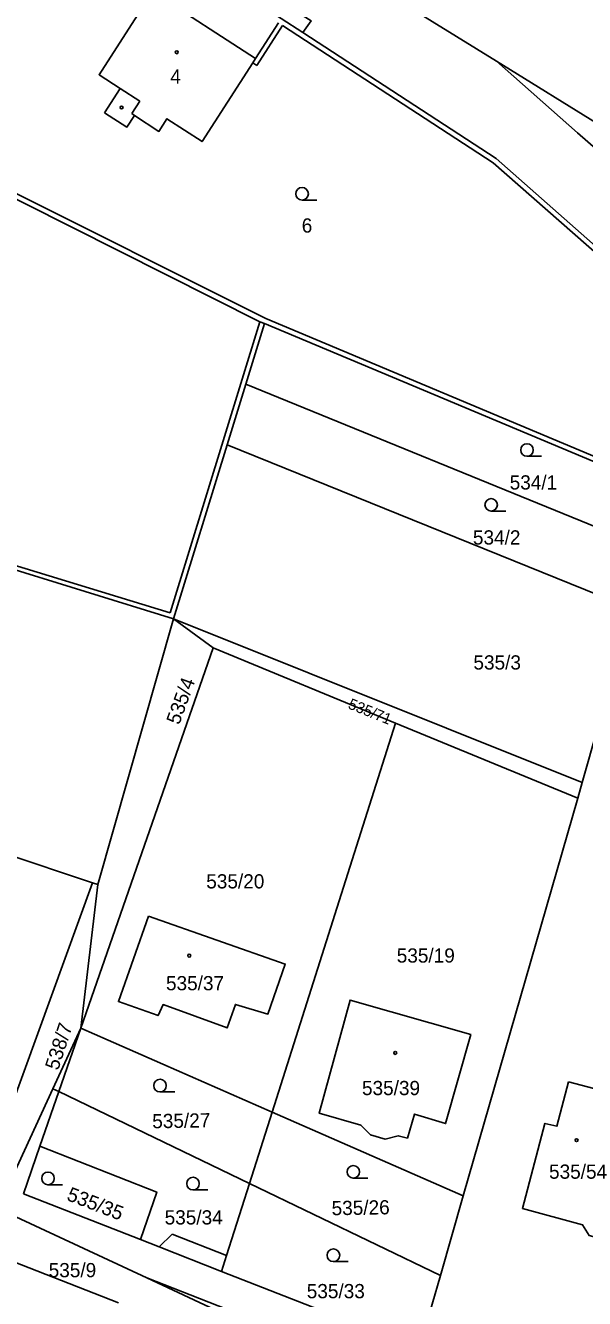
# Model space of a CAD drawing. Extents: x -724107 to -720612, y -1045267 to -1038441.
# Drawn here: x -722654.5 to -722587.6, y -1042882.3 to -1042730 of the extents above; entities that cross this region are included whole.
import ezdxf

# ---------------------------------------------------------------- set-up
doc = ezdxf.new("R2010")
doc.units = 0
for name, color, linetype in [('Hranice parcel', 7, 'Continuous'), ('Parcelní čísla', 7, 'Continuous'), ('Vnitřní kresba', 7, 'Continuous'), ('Značky budov', 7, 'Continuous'), ('Značky kultur', 7, 'Continuous')]:
    doc.layers.add(name, color=color, linetype=linetype)

msp = doc.modelspace()

# ---------------------------------------------------------------- linework, layer by layer
at = {"layer": 'Hranice parcel'}
for p, q in [((-722598.12, -1042734.3), (-722614.4, -1042724.24)), ((-722598.12, -1042734.3), (-722585.24, -1042742.26)), ((-722628.13, -1042772.91), (-722625.89, -1042765.65)), ((-722625.89, -1042765.65), (-722576.69, -1042786.28)), ((-722630.36, -1042780.16), (-722628.13, -1042772.91)), ((-722628.13, -1042772.91), (-722562.42, -1042799.69)), ((-722636.77, -1042801), (-722630.36, -1042780.16)), ((-722630.36, -1042780.16), (-722581.97, -1042799.76)), ((-722665.96, -1042791.99), (-722636.77, -1042801)), ((-722645.84, -1042832.77), (-722636.77, -1042801)), ((-722636.77, -1042801), (-722587.85, -1042820.56)), ((-722632.05, -1042804.47), (-722636.77, -1042801)), ((-722587.85, -1042820.56), (-722581.97, -1042799.76)), ((-722647.88, -1042849.94), (-722632.05, -1042804.47)), ((-722610.2, -1042813.46), (-722632.05, -1042804.47)), ((-722610.2, -1042813.46), (-722624.98, -1042859.97)), ((-722588.38, -1042822.45), (-722610.2, -1042813.46)), ((-722587.85, -1042820.56), (-722588.38, -1042822.45)), ((-722588.38, -1042822.45), (-722602.09, -1042870.01)), ((-722660.25, -1042870.42), (-722646.47, -1042832.56)), ((-722645.84, -1042832.77), (-722647.88, -1042849.94)), ((-722646.47, -1042832.56), (-722645.84, -1042832.77)), ((-722650.5, -1042857.53), (-722647.88, -1042849.94)), ((-722647.88, -1042849.94), (-722624.98, -1042859.97)), ((-722652.76, -1042864.06), (-722650.5, -1042857.53)), ((-722650.5, -1042857.53), (-722627.69, -1042868.51)), ((-722624.98, -1042859.97), (-722627.69, -1042868.51)), ((-722624.98, -1042859.97), (-722602.09, -1042870.01)), ((-722654.72, -1042869.74), (-722652.76, -1042864.06)), ((-722627.69, -1042868.51), (-722604.83, -1042879.51)), ((-722640.75, -1042875.22), (-722654.72, -1042869.74)), ((-722602.09, -1042870.01), (-722604.83, -1042879.51)), ((-722639.97, -1042879.82), (-722655.67, -1042872.5)), ((-722663.86, -1042874.76), (-722643.37, -1042882.8))]:
    msp.add_line(p, q, dxfattribs=at)
for points in [[(-722737.38, -1042671.45), (-722734.39, -1042670.38), (-722730.04, -1042673.93), (-722718.19, -1042680.95), (-722682.08, -1042693.29), (-722670.14, -1042697.85), (-722667.7, -1042699.04), (-722648.67, -1042711.31), (-722630.79, -1042722.83), (-722620.29, -1042729.47), (-722621.31, -1042730.88)], [(-722621.31, -1042730.88), (-722623.9, -1042729.2), (-722662.68, -1042703.97), (-722669.51, -1042699.61), (-722682.61, -1042694.63)], [(-722645.04, -1042740.45), (-722642.36, -1042742.18), (-722641.46, -1042740.79), (-722638.52, -1042742.69), (-722637.57, -1042741.17), (-722633.36, -1042743.9), (-722627.29, -1042734.47), (-722626.97, -1042733.97), (-722639.3, -1042725.96), (-722645.68, -1042735.91), (-722643.16, -1042737.55), (-722645.04, -1042740.45)], [(-722621.31, -1042730.88), (-722598.17, -1042745.93), (-722568.69, -1042771.94)], [(-722490.11, -1042810.72), (-722491.06, -1042812.14), (-722494.33, -1042811.98), (-722502.87, -1042806.21), (-722517.68, -1042796.22), (-722531.51, -1042787.14), (-722547.31, -1042776.62), (-722560.16, -1042766.96), (-722576.96, -1042752.81), (-722588.44, -1042742.85), (-722598.12, -1042734.3)], [(-722660.24, -1042748.5), (-722626.46, -1042765.47), (-722625.89, -1042765.65)], [(-722678.75, -1042820.84), (-722679.06, -1042821.68), (-722678.71, -1042821.8), (-722646.47, -1042832.56)], [(-722639.79, -1042836.53), (-722623.41, -1042842.28), (-722625.48, -1042848.26), (-722629.37, -1042847.1), (-722630.36, -1042849.91), (-722638.03, -1042847.12), (-722638.62, -1042848.44), (-722643.38, -1042846.77), (-722639.79, -1042836.53)], [(-722611.45, -1042863.2), (-722613.21, -1042862.69), (-722614.36, -1042861.54), (-722619.36, -1042860.11), (-722615.64, -1042846.58), (-722601.19, -1042850.69), (-722604.22, -1042861.35), (-722607.95, -1042860.21), (-722608.78, -1042863.08), (-722609.88, -1042862.81), (-722611.45, -1042863.2)], [(-722647.88, -1042849.94), (-722651.22, -1042857.19), (-722656.66, -1042868.98)], [(-722589.5, -1042856.37), (-722582.68, -1042858.16), (-722584.03, -1042863.49), (-722582.6, -1042863.9), (-722584.87, -1042871.49), (-722583.87, -1042872.81), (-722584.25, -1042874.31), (-722585.56, -1042875.14), (-722587.04, -1042874.74), (-722587.82, -1042873.46), (-722595.02, -1042871.52), (-722592.33, -1042861.33), (-722590.89, -1042861.68), (-722589.5, -1042856.37)], [(-722652.76, -1042864.06), (-722638.79, -1042869.54), (-722640.75, -1042875.22)], [(-722627.69, -1042868.51), (-722630.43, -1042877.12), (-722631.04, -1042879.03)], [(-722631.04, -1042879.03), (-722638.49, -1042876.11), (-722640.75, -1042875.22)], [(-722588.13, -1042904.46), (-722593.74, -1042901.4), (-722605.83, -1042895.76), (-722614.84, -1042891.55), (-722639.97, -1042879.82)], [(-722639.97, -1042879.82), (-722563.92, -1042909.63), (-722489.43, -1042938.82)], [(-722607.36, -1042888.31), (-722615.21, -1042885.23), (-722631.04, -1042879.03)], [(-722604.83, -1042879.51), (-722606.8, -1042886.38), (-722607.36, -1042888.31)]]:
    msp.add_lwpolyline(points, dxfattribs=at)
at = {"layer": 'Vnitřní kresba'}
for p, q in [((-722626.97, -1042733.97), (-722624.22, -1042729.7)), ((-722626.79, -1042734.8), (-722623.72, -1042730.03)), ((-722623.72, -1042730.03), (-722598.5, -1042746.43)), ((-722627.29, -1042734.47), (-722626.79, -1042734.8)), ((-722640.82, -1042739.06), (-722643.16, -1042737.55)), ((-722640.82, -1042739.06), (-722641.75, -1042740.56)), ((-722641.75, -1042740.56), (-722641.46, -1042740.79)), ((-722598.5, -1042746.43), (-722568.96, -1042772.42)), ((-722625.71, -1042765.08), (-722659.91, -1042748)), ((-722637.17, -1042800.25), (-722626.46, -1042765.47)), ((-722576.4, -1042785.76), (-722625.71, -1042765.08)), ((-722666.2, -1042791.44), (-722637.17, -1042800.25)), ((-722651.22, -1042857.19), (-722650.5, -1042857.53)), ((-722638.49, -1042876.11), (-722636.95, -1042874.57)), ((-722636.95, -1042874.57), (-722630.43, -1042877.12))]:
    msp.add_line(p, q, dxfattribs=at)
at = {"layer": 'Značky budov'}
for centre in [(-722636.39, -1042733.22), (-722642.99, -1042739.83), (-722634.9, -1042841.27), (-722610.24, -1042852.9), (-722588.53, -1042863.34)]:
    msp.add_circle(centre, 0.175, dxfattribs=at)
at = {"layer": 'Značky kultur'}
for p, q in [((-722621.39, -1042750.9), (-722619.64, -1042750.9)), ((-722594.47, -1042781.55), (-722592.72, -1042781.55)), ((-722598.75, -1042788.1), (-722597, -1042788.1)), ((-722638.39, -1042857.56), (-722636.64, -1042857.56)), ((-722615.26, -1042867.87), (-722613.51, -1042867.87)), ((-722651.81, -1042868.66), (-722650.06, -1042868.66)), ((-722634.44, -1042869.28), (-722632.69, -1042869.28)), ((-722617.64, -1042877.85), (-722615.89, -1042877.85))]:
    msp.add_line(p, q, dxfattribs=at)
for centre in [(-722621.39, -1042750.15), (-722594.47, -1042780.8), (-722598.75, -1042787.35), (-722638.39, -1042856.81), (-722615.26, -1042867.12), (-722651.81, -1042867.91), (-722634.44, -1042868.53), (-722617.64, -1042877.1)]:
    msp.add_circle(centre, 0.75, dxfattribs=at)

# ---------------------------------------------------------------- texts
at = {"layer": 'Parcelní čísla'}
for s, p in [('4', (-722637.16, -1042736.97)), ('6', (-722621.43, -1042754.79)), ('534/1', (-722596.54, -1042785.52)), ('534/2', (-722600.94, -1042792.1)), ('535/3', (-722600.88, -1042807.05)), ('535/20', (-722632.86, -1042833.23)), ('535/19', (-722610.06, -1042842.1)), ('535/37', (-722637.68, -1042845.41)), ('535/39', (-722614.22, -1042857.95)), ('535/54', (-722591.83, -1042867.95)), ('535/34', (-722637.84, -1042873.42)), ('535/9', (-722651.72, -1042879.73)), ('535/33', (-722620.83, -1042882.24))]:
    msp.add_text(s, height=1.7, dxfattribs=at).set_placement(p)
for s, height, rotation, p in [('535/4', 1.7, 70, (-722636.1, -1042813.75)), ('535/71', 1.309, 338, (-722615.98, -1042811.67)), ('538/7', 1.7, 72, (-722650.59, -1042855.07)), ('535/27', 1.7, 1, (-722639.31, -1042861.92)), ('535/35', 1.7, 339, (-722649.67, -1042870.47)), ('535/26', 1.7, 1, (-722617.84, -1042872.32))]:
    msp.add_text(s, height=height, rotation=rotation, dxfattribs=at).set_placement(p)

doc.saveas('drawing.dxf')
